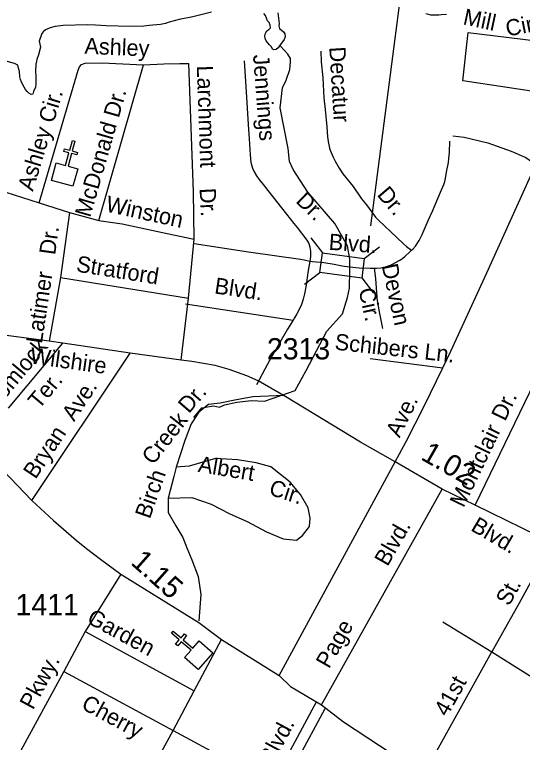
# Model space of a CAD drawing. Extents: x 2290055 to 2389491, y 66597 to 237875.
# Drawn here: x 2332569 to 2335553, y 171977 to 176250 of the extents above; entities that cross this region are included whole.
import ezdxf

# ---------------------------------------------------------------- set-up
doc = ezdxf.new("R2010")
doc.units = 0
for name, color, linetype in [('Exist Cultural Church CELL', 7, 'Continuous'), ('Exist Hydrographic Creek Double Shore', 7, 'Continuous'), ('Exist Hydrographic Creek Single Shore', 7, 'Continuous'), ('Exist Hydrographic River Shore', 7, 'Continuous'), ('Exist Road Non-System Structure Non-Sys Other Number Label', 7, 'Continuous'), ('Exist Road Non-System Type 51', 7, 'Continuous'), ('Exist Road Non-System Type 51 Label', 7, 'Continuous'), ('Exist Road Secondary Mileage Hundredths English Label', 7, 'Continuous'), ('Exist Road Secondary Type 51 Attributed', 7, 'Continuous'), ('Exist Road Secondary Type 51 Label', 7, 'Continuous'), ('Exist Road Secondary Type 51 Number Label', 7, 'Continuous')]:
    doc.layers.add(name, color=color, linetype=linetype)

msp = doc.modelspace()

# ---------------------------------------------------------------- linework, layer by layer
at = {"layer": 'Exist Cultural Church CELL'}
for points in [[(2332813.8, 175379.3), (2332868.8, 175364.5), (2332888.6, 175438.1), (2332857.7, 175446.4), (2332861.9, 175461.8), (2332892.8, 175453.5), (2332908.4, 175511.6), (2332923.9, 175507.4), (2332908.3, 175449.3), (2332939.2, 175441), (2332935, 175425.6), (2332904.1, 175433.9), (2332884.3, 175360.4), (2332939.9, 175345.3), (2332912.2, 175242.5), (2332786.1, 175276.5)], [(2333568.3, 172474.7), (2333605.7, 172517.7), (2333548.4, 172567.8), (2333527.3, 172543.7), (2333515.3, 172554.2), (2333536.3, 172578.3), (2333491.1, 172617.9), (2333501.6, 172630), (2333546.9, 172590.4), (2333567.9, 172614.5), (2333580, 172603.9), (2333558.9, 172579.9), (2333616.2, 172529.7), (2333654.3, 172573.1), (2333734.4, 172503), (2333648.4, 172404.7)]]:
    msp.add_lwpolyline(points, close=True, dxfattribs=at)
at = {"layer": 'Exist Hydrographic Creek Double Shore'}
for points in [[(2333725.5, 176264.5), (2333615.7, 176235.8), (2333536.5, 176220.8), (2333476.7, 176206.1), (2333472, 176202.5), (2333456.7, 176197.1), (2333426, 176191.5), (2333360.2, 176185.8), (2333328.5, 176182), (2333250.7, 176179.5), (2333106.2, 176183), (2333075.2, 176186.4), (2333044, 176187.6), (2332997, 176190.7), (2332854, 176185.9), (2332823.2, 176182.6), (2332807.7, 176179.6), (2332778, 176172.2), (2332750, 176160), (2332738.5, 176150.1), (2332729.2, 176138), (2332714, 176094.4), (2332720.5, 176058.5), (2332710.3, 176014.4), (2332700.7, 175986.2), (2332693.4, 175958.5), (2332691.7, 175917.8)], [(2334115, 176259.4), (2334124.5, 176198), (2334121.5, 176183), (2334125.7, 176168.3), (2334149.5, 176149.4), (2334157.7, 176136.1), (2334158, 176119.7), (2334154, 176104.6), (2334126.2, 176066.7), (2334118, 176053.8), (2334106.5, 176044), (2334091, 176043.2), (2334085, 176047.2), (2334077.7, 176060.3), (2334067, 176071.9), (2334048, 176095.7), (2334041.2, 176109.8), (2334039, 176125.8), (2334043.5, 176140.8), (2334051.5, 176153.6), (2334063.2, 176162.9), (2334072.2, 176173), (2334071.2, 176188.2), (2334064.5, 176202.7), (2334054.2, 176214.2), (2334043, 176243.8), (2334034.5, 176256.9)], [(2335107.2, 176251.3), (2335076.5, 176248.3), (2335061.7, 176246), (2335015.5, 176246), (2335000.5, 176249.5), (2334985.5, 176254.9)], [(2332598, 175914.9), (2332592.9, 175935.9), (2332587.9, 175952.8), (2332569.2, 175963.6), (2332526.3, 175975.4), (2332494, 175979.3), (2332479.7, 175984), (2332374, 176009.3), (2332360, 176015.8), (2332350.2, 176027.8), (2332346.2, 176042.6), (2332344, 176073.4), (2332340.7, 176088.9), (2332340.2, 176104.1), (2332337.2, 176119.6), (2332332.2, 176133.8), (2332308.5, 176139.2), (2332279, 176138.2), (2332275.2, 176130.7), (2332224.7, 176136.3), (2332189.2, 176192.4)]]:
    msp.add_lwpolyline(points, dxfattribs=at)
at = {"layer": 'Exist Hydrographic Creek Single Shore'}
for p, q in [((2334309.4, 174940), (2334378.3, 174850.2)), ((2334623.9, 174817.1), (2334713.8, 174886)), ((2334273.3, 174666.5), (2334363.1, 174735.4)), ((2334609.1, 174704.9), (2334678, 174615.1))]:
    msp.add_line(p, q, dxfattribs=at)
msp.add_lwpolyline([(2333622.9, 173885), (2333669.6, 173941.1), (2333738.1, 173953.5), (2333772.4, 173945.7), (2333801.9, 173958.2), (2333875.1, 173975.3), (2333960.8, 173984.7), (2334037.1, 173980), (2334217.7, 174043.8), (2334281.6, 174160.6), (2334404.6, 174391.1), (2334494.9, 174493.9), (2334524.5, 174588.9), (2334537, 174643.4), (2334537, 174669.9), (2334538.5, 174721.2), (2334538.5, 174814.7), (2334524.5, 174892.5), (2334449.8, 175023.3), (2334292.5, 175207.1), (2334206.8, 175341), (2334185, 175387.7), (2334175.7, 175464), (2334130.5, 175702.3), (2334143, 175820.7), (2334164.8, 175864.3), (2334186.6, 175928.1), (2334189.7, 175971.7), (2334189.7, 175992), (2334174.1, 176018.4), (2334132.1, 176065.1)], dxfattribs=at)
msp.add_lwpolyline([(2334378.3, 174850.2), (2334624, 174817.7), (2334608.8, 174702.9), (2334363.1, 174735.4)], close=True, dxfattribs=at)
at = {"layer": 'Exist Hydrographic River Shore'}
for points in [[(2332666.5, 175779.9), (2332653, 175788.1), (2332642.2, 175798.9), (2332633, 175811), (2332624.5, 175824.7), (2332609.7, 175853.5), (2332603.2, 175868.2), (2332600, 175883.9), (2332598, 175914.9)], [(2332691.7, 175917.8), (2332693.5, 175885.5), (2332694, 175838.8), (2332691, 175824), (2332679.7, 175797.4), (2332677, 175782.6), (2332666.5, 175779.9)]]:
    msp.add_lwpolyline(points, dxfattribs=at)
at = {"layer": 'Exist Road Non-System Structure Non-Sys Other Number Label'}
msp.add_line((2334663.1, 175009.3), (2334937.2, 177127.2), dxfattribs=at)
at = {"layer": 'Exist Road Non-System Type 51'}
for p, q in [((2333063.8, 175040.8), (2333325.9, 175955.7)), ((2332330.9, 175266.1), (2332713.8, 175145.1)), ((2332713.8, 175145.1), (2332891.9, 175088.2)), ((2332891.9, 175088.2), (2332839.1, 174706)), ((2332891.9, 175088.2), (2333063.8, 175040.8)), ((2333590.2, 174585.8), (2333624.5, 174931.1)), ((2332839.1, 174706), (2332771.8, 174333.1)), ((2332839.1, 174706), (2333590.2, 174585.8)), ((2333548.5, 174221.8), (2333590.2, 174585.8)), ((2333573.9, 174551.1), (2334206.5, 174455.6)), ((2332533.4, 173939.7), (2332852.4, 174320.2)), ((2332671.1, 173397.6), (2333248.9, 174262.1)), ((2335274.8, 173369.8), (2335687.4, 174222.4)), ((2334124, 172369.9), (2334804.6, 173623.3)), ((2334373, 172197.9), (2335081, 173464.2)), ((2333193.3, 172964.3), (2332983.4, 172629)), ((2335086, 172684), (2335372.8, 172509.6)), ((2332983.4, 172629), (2332858.5, 172394)), ((2332983.4, 172629), (2333623.4, 172280.2)), ((2333623.4, 172280.2), (2333785.5, 172580.3)), ((2334973.3, 171791.4), (2335372.8, 172509.6)), ((2332858.5, 172394), (2332593.8, 171907.3)), ((2332858.5, 172394), (2333500.7, 172047.2)), ((2333500.7, 172047.2), (2333623.4, 172280.2)), ((2334342.1, 172216.4), (2334083.2, 171734.2)), ((2334136.3, 171702.2), (2334393.9, 172176.4)), ((2333233.8, 171560.4), (2333500.7, 172047.2)), ((2333500.7, 172047.2), (2334083.2, 171734.2))]:
    msp.add_line(p, q, dxfattribs=at)
for points in [[(2335716, 176085.6), (2335683.9, 175952.4), (2335670.1, 175851.4), (2335651.7, 175814.6), (2335605.9, 175800.8), (2335202.1, 175860.5), (2335234.2, 176145.3), (2335716, 176085.6)], [(2334368.1, 176035.5), (2334369.9, 175972.1), (2334379.8, 175877.8), (2334386.9, 175762.1), (2334393.1, 175692.6), (2334403.5, 175590.2), (2334408.1, 175533), (2334412, 175504.1), (2334415.4, 175484.9), (2334420, 175466), (2334424.1, 175454.2), (2334441.1, 175413.6), (2334452.4, 175390.3), (2334476.5, 175348.1), (2334498.3, 175315.2), (2334557.5, 175240.1), (2334607, 175168.9), (2334636.1, 175132.8), (2334690.4, 175060.5), (2334707.4, 175042.6), (2334815.9, 174940.9), (2334854.3, 174904.1), (2334872.3, 174888.4), (2334901.2, 174866.2)], [(2333918.6, 175979), (2333921.5, 175917.6), (2333929.1, 175795.9), (2333941.6, 175604.6), (2333947.9, 175520.6), (2333952.8, 175427.4), (2333958, 175381.1), (2333962.5, 175362), (2333967, 175348.1), (2333977.5, 175326), (2333991, 175303.2), (2334003.7, 175284.6), (2334036.9, 175242.1), (2334058, 175216.6), (2334166.5, 175077.6), (2334210, 175024.3), (2334228.8, 175000), (2334286.5, 174925.6), (2334293, 174915.4), (2334297.9, 174905.3), (2334303.7, 174884.8), (2334307, 174860.8), (2334307, 174834.9), (2334305.5, 174810.3), (2334304.3, 174802.2)], [(2332713.8, 175145.1), (2332942.8, 175924.4), (2332950.3, 175942.8), (2332961.6, 175957.4), (2332983.3, 175964.1), (2333083.3, 175966.1), (2333325.9, 175955.7)], [(2333325.9, 175955.7), (2333445.5, 175960.4), (2333539.7, 175962.2), (2333593.5, 175962.3)], [(2333624.5, 174931.1), (2333619.4, 175208.8), (2333593.5, 175962.3)], [(2335145, 175537.4), (2335211.2, 175530.2), (2335350.7, 175497.6), (2335486.5, 175448.8), (2335572.1, 175410.2), (2335631.7, 175370.6)], [(2334901.2, 174866.2), (2334909.2, 174873.3), (2334924, 174890.6), (2334945.9, 174924.5), (2334964, 174958.2), (2335000, 175041.8), (2335024, 175095), (2335072.2, 175206.7), (2335091.7, 175253), (2335097.4, 175270.7), (2335101.3, 175288.5), (2335106.1, 175324.7), (2335118, 175381.5), (2335121.2, 175404.8), (2335124.3, 175440.9), (2335126.6, 175507.1)], [(2335085.1, 174175.9), (2335132.9, 174274.7), (2335342.9, 174732.9), (2335631.7, 175370.6)], [(2333063.8, 175040.8), (2333200.8, 175022.3), (2333464.9, 174964.8), (2333624.5, 174931.1)], [(2333624.6, 174906.2), (2333944.4, 174857.9), (2334249.4, 174813.2), (2334270.5, 174809.5), (2334304.3, 174802.2)], [(2334681.8, 174760.5), (2334694.9, 174760.6), (2334720.2, 174763.5), (2334736.6, 174766.7), (2334753.8, 174771.2), (2334777.6, 174779.2), (2334790.5, 174785.1), (2334828.4, 174805.9), (2334847.5, 174817.3), (2334864.7, 174831.2), (2334890.5, 174856.4), (2334901.2, 174866.2)], [(2334304.3, 174802.2), (2334293, 174735.4), (2334281.7, 174661.2), (2334272.5, 174610), (2334264.9, 174578.2), (2334256.9, 174554.1), (2334252.2, 174542.4), (2334227.4, 174492.7), (2334214.7, 174469), (2334206.5, 174455.6)], [(2334304.3, 174802.2), (2334320.1, 174800), (2334385.7, 174794.8), (2334446, 174785.3), (2334483.5, 174777.4), (2334494.6, 174774.7), (2334536.2, 174769.1), (2334593.8, 174763.2), (2334659.2, 174760.2), (2334681.8, 174760.5)], [(2334681.8, 174760.5), (2334689, 174699.8), (2334697.6, 174589.6), (2334699.4, 174570.5), (2334710.3, 174504.7), (2334731.2, 174407.7)], [(2334206.5, 174455.6), (2334173.3, 174402.2), (2334067.1, 174218.2), (2334038.8, 174167.6), (2333989.8, 174076.2)], [(2334659.2, 174230.9), (2335085.1, 174175.9)], [(2334804.6, 173623.3), (2334869.7, 173744), (2334975.8, 173950.1), (2335085.1, 174175.9)], [(2334151.3, 174013), (2333968.4, 174006), (2333862.7, 173985.6), (2333777.3, 173969.3), (2333708.1, 173961.2), (2333651.2, 173916.4), (2333606.5, 173847.2), (2333569.8, 173749.5), (2333518.3, 173592)], [(2333470.6, 173410.9), (2333610.5, 173415.7), (2333724.4, 173375), (2333834.2, 173318), (2333935.9, 173273.2), (2334049.7, 173212.2), (2334147.3, 173171.5), (2334224.6, 173163.3), (2334261.2, 173191.8), (2334301.9, 173244.7), (2334306, 173293.6), (2334293.8, 173354.7), (2334249, 173432), (2334188, 173505.3), (2334074.1, 173594.8), (2333988.7, 173619.2), (2333878.9, 173635.5), (2333748.8, 173643.7), (2333594.3, 173598.9), (2333518.3, 173592)], [(2333518.3, 173592), (2333504.8, 173537.8), (2333470.6, 173410.9)], [(2333470.6, 173410.9), (2333472.2, 173326.2), (2333517, 173248.8), (2333557.6, 173179.6), (2333582.1, 173118.6), (2333610.5, 173049.4), (2333647.1, 172951.7), (2333663.4, 172845.8), (2333650.9, 172689.8)], [(2335732, 173145.7), (2335656.9, 173018.7), (2335533.9, 172793.9), (2335436.7, 172620.1), (2335372.8, 172509.6)], [(2335372.8, 172509.6), (2335678.8, 172317.5), (2336013.6, 172090.6), (2336065, 172062.7), (2336098.2, 172037.1)]]:
    msp.add_lwpolyline(points, dxfattribs=at)
at = {"layer": 'Exist Road Secondary Type 51 Attributed'}
for points in [[(2331540.9, 174494.5), (2331962.3, 174102.7), (2332457.8, 173618.4), (2332671.1, 173397.6), (2332797.2, 173279.7), (2332931.5, 173164.5), (2332991.8, 173115.1), (2333074.1, 173052), (2333193.3, 172964.3), (2333651.1, 172681.7), (2333785.5, 172580.3), (2334124, 172369.9), (2334189.8, 172306), (2334373, 172197.9), (2334502.4, 172097.5), (2334850.1, 171868.6), (2334973.3, 171791.4), (2335178.7, 171651.5), (2335637.4, 171339.5), (2336007.1, 171089.7), (2336218.5, 170959.2), (2336366.5, 170896.1)], [(2336624.3, 172705.1), (2336519.5, 172760.2), (2336348.3, 172840.3), (2336188.5, 172929.8), (2336173.1, 172937.3), (2336082.4, 172981.7), (2335732, 173145.7), (2335274.8, 173369.8), (2335081, 173464.2), (2334804.6, 173623.3), (2334602.1, 173739.3), (2334163.2, 174006.2), (2333999.4, 174099.5), (2333934.2, 174129.1), (2333830.6, 174167), (2333747.7, 174189.6), (2333610.9, 174212.4), (2333548.5, 174221.8), (2333248.9, 174262.1), (2332852.4, 174320.2), (2332771.8, 174333.1), (2331540.9, 174494.5)]]:
    msp.add_lwpolyline(points, dxfattribs=at)

# ---------------------------------------------------------------- texts
at = {"layer": 'Exist Road Non-System Type 51 Label'}
for s, rotation, p in [('Mill', 347.8658, (2335199.5, 176193.6)), ('Cir.', 11.099, (2335464.4, 176120.5)), ('Ashley', 357.5424, (2332978.3, 176019.9)), ('Decatur', 273.5852, (2334417.7, 176058.9)), ('Jennings', 274.4249, (2333969.7, 176012.6)), ('Larchmont', 271.9683, (2333639.6, 175949.7)), ('Ashley Cir.', 73.0761, (2332676.4, 175208.5)), ('McDonald Dr.', 73.9601, (2333013.1, 175055.2)), ('Dr.', 272.9487, (2333655.8, 175229.7)), ('Dr.', 315.7479, (2334216, 175150.6)), ('Dr.', 310.3142, (2334694.5, 175190.9)), ('Winston', 347.7256, (2333099.8, 175094.6)), ('Dr.', 82.1327, (2332807.3, 174835.5)), ('Blvd.', 355.8769, (2334412.6, 174869.5)), ('Stratford', 350.9041, (2332927.3, 174741.7)), ('Devon', 282.1763, (2334725.8, 174776.8)), ('Latimer', 81.3203, (2332729.1, 174314.9)), ('Blvd.', 351.5564, (2333739.6, 174613.3)), ('Cir.', 282.1763, (2334589.8, 174635.1)), ('Schibers Ln.', 353.7883, (2334447, 174283.2)), ('Homlock', 50.0239, (2332451.6, 173918.8)), ('Ter.', 50.0239, (2332712.6, 173929)), ('Ave.', 56.2329, (2332918.5, 173856.5)), ('Dr.', 49.2197, (2333593, 173903.7)), ('Ave.', 63.8815, (2334831, 173760.8)), ('Dr.', 64.2847, (2335451.1, 173858.3)), ('Creek', 51.9284, (2333383.1, 173601.2)), ('Montclair', 64.2747, (2335207, 173350.6)), ('Bryan', 56.2329, (2332692.1, 173517.8)), ('Albert', 350.3662, (2333643, 173566.5)), ('Birch', 70.6622, (2333363.6, 173284.8)), ('Cir.', 341.9866, (2334057.7, 173433.6)), ('Blvd.', 60.1825, (2334760.4, 173005.7)), ('St.', 60.9704, (2335474, 172772.5)), ('Garden', 331.4092, (2332987.7, 172682.7)), ('Page', 60.1825, (2334416.2, 172405.1)), ('Pkwy.', 61.4661, (2332677.1, 172163.5)), ('41st', 60.9275, (2335111.2, 172123.4)), ('Cherry', 331.6344, (2332954.9, 172178)), ('Blvd.', 61.7683, (2334084.3, 171840.3))]:
    msp.add_text(s, height=95, rotation=rotation, dxfattribs=at).set_placement(p)
at = {"layer": 'Exist Road Secondary Mileage Hundredths English Label'}
for s, rotation, p in [('1.02', 330.3459, (2334949.7, 173641.3)), ('1.15', 318.3646, (2333245.7, 173026.7))]:
    msp.add_text(s, height=125, rotation=rotation, dxfattribs=at).set_placement(p)
at = {"layer": 'Exist Road Secondary Type 51 Label'}
for s, rotation, p in [('Wilshire', 352.0114, (2332655.7, 174202.7)), ('Blvd.', 329.5427, (2335244.1, 173224.5))]:
    msp.add_text(s, height=95, rotation=rotation, dxfattribs=at).set_placement(p)
at = {"layer": 'Exist Road Secondary Type 51 Number Label'}
for s, p in [('2313', (2334051.5, 174225.3)), ('1411', (2332575, 172723.4))]:
    msp.add_text(s, height=125, dxfattribs=at).set_placement(p)

doc.saveas('drawing.dxf')
